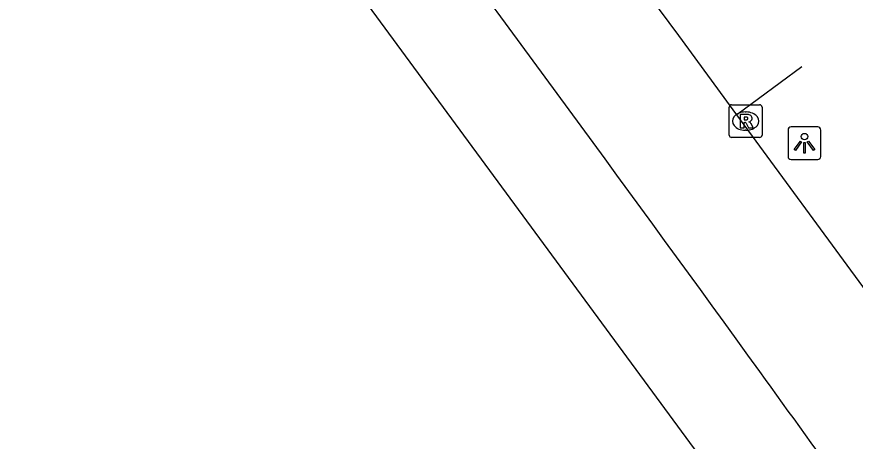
# Model space of a CAD drawing. Extents: x 161087 to 161922, y 382574 to 383873.
# Drawn here: x 161816.52 to 161842.09, y 382955.41 to 382968.37 of the extents above; entities that cross this region are included whole.
import ezdxf

# ---------------------------------------------------------------- set-up
doc = ezdxf.new("R2010")
doc.units = 0
for name, color, linetype in [('IMGEO_Berm_open', 7, 'Continuous'), ('IMGEO_Fietspad_gesloten', 7, 'Continuous'), ('IMGEO_Lichtpunt', 7, 'Continuous'), ('IMGEO_Pand', 7, 'Continuous'), ('IMGEO_Rioolput', 7, 'Continuous')]:
    doc.layers.add(name, color=color, linetype=linetype)

msp = doc.modelspace()

# ---------------------------------------------------------------- linework, layer by layer
at = {"layer": 'IMGEO_Berm_open'}
msp.add_lwpolyline([(161840.46, 382966.837), (161838.479, 382965.377)], dxfattribs=at)
at = {"layer": 'IMGEO_Fietspad_gesloten'}
for points in [[(161838.479, 382965.377), (161836.708, 382967.794), (161835.531, 382969.399)], [(161842.43, 382959.983), (161838.479, 382965.377)]]:
    msp.add_lwpolyline(points, dxfattribs=at)
for centre, radius, start, end in [((160523.912, 382006.666), 1622.989, 35.865173, 36.562682), ((160188.576, 381768.05), 2034.548, 35.643851, 35.778073)]:
    msp.add_arc(centre, radius, start, end, dxfattribs=at)
at = {"layer": 'IMGEO_Lichtpunt'}
for p, q in [((161840.043, 382964.912), (161840.043, 382964.105)), ((161840.043, 382964.912), (161840.043, 382964.105)), ((161840.945, 382965.007), (161840.137, 382965.007)), ((161840.945, 382965.007), (161840.137, 382965.007)), ((161841.039, 382964.105), (161841.039, 382964.912)), ((161841.039, 382964.105), (161841.039, 382964.912)), ((161840.137, 382964.011), (161840.945, 382964.011)), ((161840.137, 382964.011), (161840.945, 382964.011))]:
    msp.add_line(p, q, dxfattribs=at)
for points in [[(161840.417, 382964.576), (161840.456, 382964.548), (161840.268, 382964.286), (161840.23, 382964.313), (161840.417, 382964.576)], [(161840.519, 382964.528), (161840.566, 382964.528), (161840.566, 382964.206), (161840.519, 382964.206), (161840.519, 382964.528)], [(161840.629, 382964.548), (161840.667, 382964.575), (161840.854, 382964.313), (161840.815, 382964.285), (161840.629, 382964.548)]]:
    msp.add_lwpolyline(points, dxfattribs=at)
msp.add_circle((161840.542, 382964.71), 0.0994, dxfattribs=at)
for centre, start, end in [((161840.137, 382964.912), 90, 180), ((161840.137, 382964.912), 90, 180), ((161840.945, 382964.912), 0, 90), ((161840.945, 382964.912), 0, 90), ((161840.137, 382964.105), 180, 270), ((161840.137, 382964.105), 180, 270), ((161840.945, 382964.105), 270, 0), ((161840.945, 382964.105), 270, 360)]:
    msp.add_arc(centre, 0.0946, start, end, dxfattribs=at)
at = {"layer": 'IMGEO_Pand'}
msp.add_lwpolyline([(161855.067, 382925.568), (161854.42, 382927.865), (161839.98, 382951.379), (161816.402, 382983.483), (161815.661, 382984.111)], dxfattribs=at)
at = {"layer": 'IMGEO_Rioolput'}
for p, q in [((161838.247, 382964.758), (161838.247, 382965.61)), ((161838.322, 382965.684), (161839.174, 382965.684)), ((161839.248, 382965.61), (161839.248, 382964.758)), ((161838.735, 382965.464), (161838.76, 382965.464)), ((161838.758, 382964.904), (161838.733, 382964.904)), ((161839.174, 382964.684), (161838.322, 382964.684))]:
    msp.add_line(p, q, dxfattribs=at)
for points in [[(161838.247, 382964.758), (161838.247, 382965.61)], [(161838.322, 382965.684), (161839.174, 382965.684)], [(161839.248, 382965.61), (161839.248, 382964.758)], [(161838.836, 382965.382), (161838.584, 382965.384), (161838.584, 382964.984)], [(161838.762, 382965.303), (161838.708, 382965.303), (161838.708, 382965.222)], [(161838.584, 382964.984), (161838.708, 382964.984), (161838.708, 382965.146), (161838.719, 382965.146)], [(161838.708, 382965.222), (161838.76, 382965.222)], [(161838.766, 382965.117), (161838.837, 382964.984), (161838.977, 382964.984), (161838.912, 382965.11)], [(161839.174, 382964.684), (161838.322, 382964.684)]]:
    msp.add_lwpolyline(points, dxfattribs=at)
for centre, radius, start, end in [((161838.324, 382965.608), 0.0765, 91.552, 178.448), ((161838.324, 382965.608), 0.0765, 91.552, 178.448), ((161839.172, 382965.608), 0.0765, 1.552, 88.448), ((161839.172, 382965.608), 0.0765, 1.552, 88.448), ((161838.768, 382965.207), 0.0964, 77.0061, 93.1865), ((161838.782, 382965.264), 0.0378, 276.6634, 79.6772), ((161838.835, 382965.272), 0.109, 350.3612, 89.416), ((161838.718, 382965.093), 0.0533, 26.0293, 88.6989), ((161838.744, 382965.411), 0.19, 274.7715, 282.9687), ((161838.833, 382965.272), 0.112, 277.5842, 350.9817), ((161838.817, 382965.057), 0.108, 29.5134, 73.7905), ((161838.324, 382964.76), 0.0765, 181.552, 268.448), ((161838.324, 382964.76), 0.0765, 181.552, 268.448), ((161839.172, 382964.76), 0.0765, 271.552, 358.448), ((161839.172, 382964.76), 0.0765, 271.552, 358.448)]:
    msp.add_arc(centre, radius, start, end, dxfattribs=at)
for centre, major_axis, ratio, start_param, end_param in [((161838.734, 382965.184), (-0.387, 0.002), 0.722429, 4.712389, 7.853982), ((161838.759, 382965.184), (-0.39, 0.002), 0.717154, 1.570796, 4.712389)]:
    msp.add_ellipse(centre, major_axis=major_axis, ratio=ratio, start_param=start_param, end_param=end_param, dxfattribs=at)

doc.saveas('drawing.dxf')
